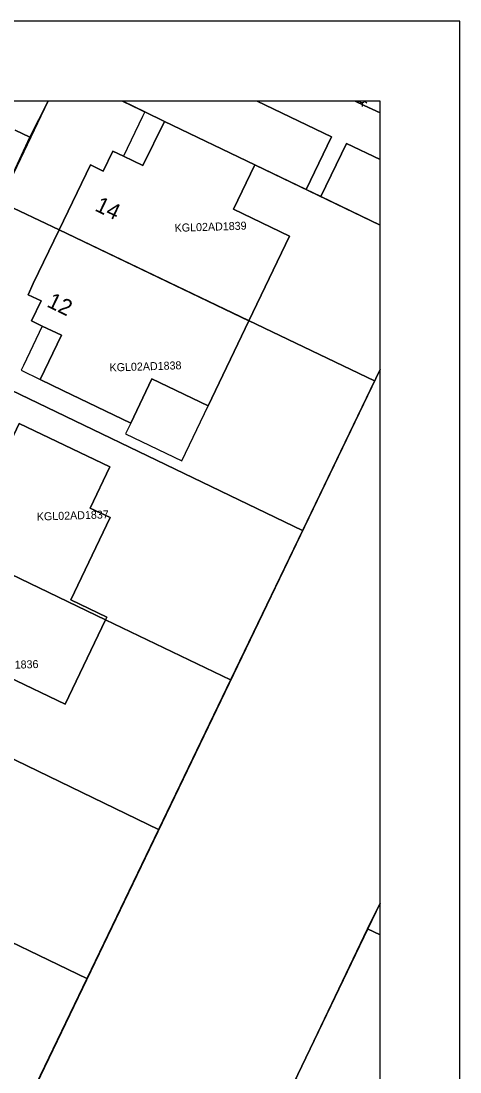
# Model space of a CAD drawing. Extents: x 124901 to 125496, y 515369 to 515789.
# Drawn here: x 125468.5 to 125495.9, y 515723.4 to 515789 of the extents above; entities that cross this region are included whole.
import ezdxf

# ---------------------------------------------------------------- set-up
doc = ezdxf.new("R2010")
doc.units = 0
for name, color, linetype in [('Alg Kaders', 7, 'Continuous'), ('Gebouw', 7, 'Continuous'), ('Inrit', 7, 'Continuous'), ('Lichtmast', 7, 'Continuous'), ('Luifel', 7, 'Continuous'), ('Onbegroeid terrein', 7, 'Continuous'), ('Perceelnummers', 7, 'Continuous'), ('Perceelsgrenzen', 7, 'Continuous'), ('Scheiding', 7, 'Continuous'), ('Teksten', 7, 'Continuous'), ('Vegetatie', 7, 'Continuous'), ('Voetpad', 7, 'Continuous'), ('Water', 7, 'Continuous')]:
    doc.layers.add(name, color=color, linetype=linetype)

msp = doc.modelspace()

# ---------------------------------------------------------------- linework, layer by layer
at = {"layer": 'Alg Kaders'}
for points in [[(125495.925, 515789.043), (124901.425, 515789.043), (124901.425, 515368.543), (125495.925, 515368.543)], [(125490.925, 515784.043), (124906.425, 515784.043), (124906.425, 515373.543), (125490.925, 515373.543)]]:
    msp.add_lwpolyline(points, close=True, dxfattribs=at)
at = {"layer": 'Gebouw'}
for points in [[(125470.873, 515776.005), (125482.728, 515770.308), (125485.271, 515775.61), (125481.77, 515777.293), (125483.1, 515780.057), (125477.457, 515782.775), (125476.104, 515780.014), (125474.883, 515780.596), (125474.232, 515780.907), (125473.628, 515779.666), (125472.822, 515780.058)], [(125482.728, 515770.308), (125470.873, 515776.005), (125469.253, 515772.637), (125468.931, 515771.949), (125469.74, 515771.564), (125469.143, 515770.311), (125469.816, 515769.989), (125471.014, 515769.415), (125469.687, 515766.65), (125471.097, 515765.969), (125475.345, 515763.931), (125476.673, 515766.699), (125480.188, 515765.013)], [(125474.036, 515761.202), (125468.368, 515763.905), (125467.149, 515761.349), (125465.944, 515761.928), (125465.287, 515762.243), (125464.666, 515760.997), (125463.854, 515761.39), (125463.051, 515759.754), (125461.902, 515757.347), (125473.773, 515751.642), (125473.846, 515751.794), (125471.597, 515752.882), (125474.059, 515758.021), (125472.806, 515758.621)], [(125461.902, 515757.347), (125459.969, 515753.295), (125460.778, 515752.9), (125460.183, 515751.661), (125460.857, 515751.333), (125462.05, 515750.754), (125460.727, 515747.995), (125466.392, 515745.27), (125467.689, 515748.08), (125471.243, 515746.373), (125473.773, 515751.642)]]:
    msp.add_lwpolyline(points, close=True, dxfattribs=at)
at = {"layer": 'Inrit'}
msp.add_lwpolyline([(125468.127, 515782.235), (125469.041, 515781.795), (125470.178, 515784.043)], dxfattribs=at)
at = {"layer": 'Lichtmast'}
for p, q in [((125489.601, 515783.993), (125489.529, 515783.922)), ((125489.813, 515783.905), (125489.813, 515783.705)), ((125490.025, 515783.993), (125490.095, 515783.922))]:
    msp.add_line(p, q, dxfattribs=at)
msp.add_arc((125489.813, 515784.205), 0.25, 220.39098, 319.60902, dxfattribs=at)
at = {"layer": 'Luifel'}
for points in [[(125476.075, 515783.075), (125474.883, 515780.596), (125476.104, 515780.014), (125477.457, 515782.775), (125476.229, 515783.367)], [(125468.631, 515767.524), (125468.49, 515767.229), (125469.687, 515766.65), (125471.014, 515769.415), (125469.816, 515769.989)], [(125475.345, 515763.931), (125475.018, 515763.25), (125478.533, 515761.564), (125480.188, 515765.013), (125476.673, 515766.699)]]:
    msp.add_lwpolyline(points, close=True, dxfattribs=at)
at = {"layer": 'Onbegroeid terrein'}
for points in [[(125470.178, 515784.043), (125469.041, 515781.795), (125465.136, 515773.418), (125463.143, 515769.319), (125462.318, 515767.59), (125460.37, 515763.52), (125456.171, 515754.701), (125454.205, 515750.585), (125453.358, 515748.9), (125451.403, 515744.791), (125447.298, 515736.218), (125445.324, 515732.123), (125444.512, 515730.405), (125442.553, 515726.333), (125439.467, 515719.919), (125461.302, 515709.415), (125461.108, 515708.964), (125462.592, 515708.439), (125490.925, 515767.272)], [(125490.925, 515776.297), (125487.231, 515778.072), (125486.316, 515778.514), (125483.1, 515780.057), (125481.77, 515777.293), (125485.271, 515775.61), (125482.728, 515770.308), (125480.188, 515765.013), (125476.673, 515766.699), (125475.345, 515763.931), (125471.097, 515765.969), (125469.687, 515766.65), (125471.014, 515769.415), (125469.816, 515769.989), (125469.143, 515770.311), (125469.74, 515771.564), (125468.931, 515771.949), (125469.253, 515772.637), (125470.873, 515776.005), (125472.822, 515780.058), (125473.628, 515779.666), (125474.232, 515780.907), (125474.883, 515780.596), (125476.104, 515780.014), (125477.457, 515782.775), (125476.229, 515783.367), (125474.844, 515784.043)], [(125490.925, 515733.941), (125476.768, 515704.472), (125475.792, 515702.399), (125478.214, 515701.239), (125487.081, 515696.994), (125490.925, 515695.153)]]:
    msp.add_lwpolyline(points, dxfattribs=at)
msp.add_lwpolyline([(125468.368, 515763.905), (125474.036, 515761.202), (125472.806, 515758.621), (125474.059, 515758.021), (125471.597, 515752.882), (125473.846, 515751.794), (125473.773, 515751.642), (125471.243, 515746.373), (125467.689, 515748.08), (125466.392, 515745.27), (125460.727, 515747.995), (125462.05, 515750.754), (125460.857, 515751.333), (125460.183, 515751.661), (125460.778, 515752.9), (125459.969, 515753.295), (125461.902, 515757.347), (125463.051, 515759.754), (125463.854, 515761.39), (125464.666, 515760.997), (125465.287, 515762.243), (125465.944, 515761.928), (125467.149, 515761.349)], close=True, dxfattribs=at)
at = {"layer": 'Perceelsgrenzen'}
msp.add_line((125474.824, 515784.043), (125490.925, 515776.287), dxfattribs=at)
msp.add_line((125474.824, 515784.043), (125490.925, 515776.287), dxfattribs=at)
for points in [[(125490.925, 515767.272), (125490.581, 515766.558), (125486.079, 515757.21), (125481.589, 515747.886), (125477.083, 515738.53), (125472.603, 515729.228), (125468.102, 515719.881), (125462.723, 515708.711), (125439.425, 515719.965), (125444.794, 515731.147), (125449.264, 515740.456), (125453.764, 515749.828), (125458.221, 515759.111), (125462.706, 515768.452), (125467.174, 515777.757), (125470.192, 515784.043)], [(125490.925, 515767.272), (125490.581, 515766.558), (125470.865, 515775.99), (125467.174, 515777.757), (125470.192, 515784.043)], [(125490.925, 515695.153), (125475.792, 515702.398), (125476.768, 515704.472), (125481.16, 515713.614), (125485.656, 515722.973), (125490.15, 515732.328), (125490.925, 515733.941)], [(125490.925, 515731.956), (125490.15, 515732.328), (125490.925, 515733.941)], [(125490.925, 515720.447), (125485.656, 515722.973), (125490.15, 515732.328), (125490.925, 515731.956)]]:
    msp.add_lwpolyline(points, dxfattribs=at)
for points in [[(125462.706, 515768.452), (125467.174, 515777.757), (125470.865, 515775.99), (125490.581, 515766.558), (125486.079, 515757.21)], [(125486.079, 515757.21), (125481.589, 515747.886), (125473.773, 515751.642), (125461.911, 515757.343), (125458.221, 515759.111), (125462.706, 515768.452)], [(125481.589, 515747.886), (125477.083, 515738.53), (125453.764, 515749.828), (125458.221, 515759.111), (125461.911, 515757.343), (125473.773, 515751.642)], [(125477.083, 515738.53), (125472.603, 515729.228), (125464.804, 515732.977), (125452.96, 515738.684), (125449.264, 515740.456), (125453.764, 515749.828)], [(125472.603, 515729.228), (125468.102, 515719.881), (125444.794, 515731.147), (125449.264, 515740.456), (125452.96, 515738.684), (125464.804, 515732.977)]]:
    msp.add_lwpolyline(points, close=True, dxfattribs=at)
at = {"layer": 'Scheiding'}
msp.add_line((125490.925, 515776.297), (125487.231, 515778.072), dxfattribs=at)
msp.add_lwpolyline([(125486.316, 515778.514), (125483.1, 515780.057)], dxfattribs=at)
at = {"layer": 'Vegetatie'}
for points in [[(125474.844, 515784.043), (125476.229, 515783.367), (125477.457, 515782.775), (125483.1, 515780.057), (125486.316, 515778.514), (125487.893, 515781.799), (125483.24, 515784.043)], [(125489.381, 515784.043), (125489.944, 515783.772), (125490.925, 515783.309)], [(125464.086, 515773.899), (125465.136, 515773.418), (125469.041, 515781.795), (125468.127, 515782.235)], [(125490.925, 515780.4), (125488.837, 515781.401), (125487.231, 515778.072), (125490.925, 515776.297)]]:
    msp.add_lwpolyline(points, dxfattribs=at)
at = {"layer": 'Voetpad'}
for points in [[(125483.24, 515784.043), (125487.893, 515781.799), (125486.316, 515778.514), (125487.231, 515778.072), (125488.837, 515781.401), (125490.925, 515780.4)], [(125490.925, 515783.309), (125489.944, 515783.772), (125489.381, 515784.043)]]:
    msp.add_lwpolyline(points, dxfattribs=at)
at = {"layer": 'Water'}
for points in [[(125490.925, 515767.272), (125462.592, 515708.439), (125460.986, 515705.088), (125460.38, 515703.822), (125459.845, 515702.706), (125457.131, 515690.833), (125452.441, 515680.669)], [(125469.241, 515688.71), (125472.559, 515695.531), (125473.512, 515697.555), (125474.11, 515698.825), (125475.792, 515702.399), (125476.768, 515704.472), (125490.925, 515733.941)]]:
    msp.add_lwpolyline(points, dxfattribs=at)

# ---------------------------------------------------------------- texts
at = {"layer": 'Perceelnummers'}
for s, rotation, p in [('KGL02AD1839', 1.83365, (125478.096, 515775.871)), ('KGL02AD1838', 1.8336, (125474.026, 515767.148)), ('KGL02AD1837', 1.83354, (125469.479, 515757.834)), ('KGL02AD1836', 1.83349, (125465.087, 515748.485))]:
    msp.add_text(s, height=0.5, rotation=rotation, dxfattribs=at).set_placement(p)
at = {"layer": 'Teksten'}
for s, rotation, p in [('14', 334.5, (125473.042, 515777.222)), ('12', 334.3, (125470.041, 515771.226))]:
    msp.add_text(s, height=1, rotation=rotation, dxfattribs=at).set_placement(p)

doc.saveas('drawing.dxf')
